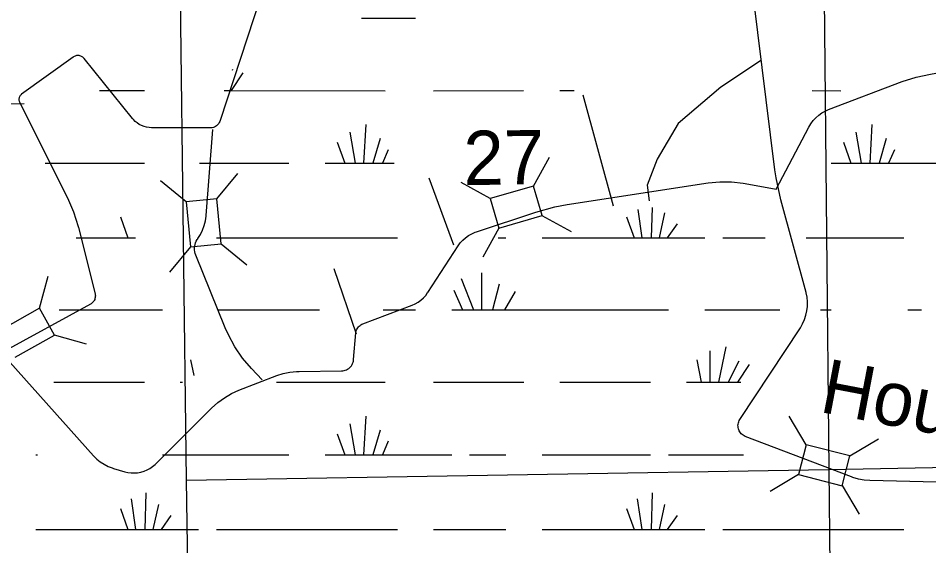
# Model space of a CAD drawing. Extents: x 2480962 to 2688785, y 277103 to 599240.
# Drawn here: x 2562534 to 2570092, y 565837 to 570215 of the extents above; entities that cross this region are included whole.
import ezdxf

# ---------------------------------------------------------------- set-up
doc = ezdxf.new("R2010")
doc.units = 0
for name, color, linetype in [('Section Lines', 7, 'Continuous'), ('Section Numbers', 7, 'Continuous'), ('Swamps', 7, 'Continuous'), ('Uninventoried Roads and Features', 7, 'Continuous')]:
    doc.layers.add(name, color=color, linetype=linetype)

msp = doc.modelspace()

# ---------------------------------------------------------------- linework, layer by layer
at = {"layer": 'Section Lines'}
for p, q in [((2569211.266, 571749.459), (2569261.008, 566470.808)), ((2563931.26, 566383.051), (2563866.349, 571643.101)), ((2569260.843, 566470.805), (2574549.897, 566573.122)), ((2563931.26, 566383.051), (2569260.843, 566470.805)), ((2569261.008, 566470.808), (2569322.335, 561194.589)), ((2564000.886, 561103.124), (2563931.26, 566383.051))]:
    msp.add_line(p, q, dxfattribs=at)
at = {"layer": 'Swamps'}
for points in [[(2565382.026, 570215.367), (2565831.276, 570215.374)], [(2564398.536, 569762.595), (2564302.04, 569614.153)], [(2564313.286, 569788.594), (2564309.536, 569781.156)], [(2563207.289, 569614.136), (2563582.039, 569614.142)], [(2564242.79, 569614.152), (2564302.04, 569614.153)], [(2564302.04, 569614.153), (2565578.79, 569614.112)], [(2565979.79, 569614.118), (2566729.29, 569614.13)], [(2567030.04, 569614.135), (2567148.79, 569614.137)], [(2569123.291, 569614.169), (2569360.791, 569614.11)], [(2565419.296, 569332.042), (2565400.804, 569012.851)], [(2569620.547, 569332.048), (2569602.055, 569012.855)], [(2565285.548, 569268.977), (2565330.304, 569012.85)], [(2565538.049, 569216.981), (2565478.554, 569012.852)], [(2569487.049, 569268.982), (2569531.555, 569012.854)], [(2569739.3, 569216.985), (2569680.055, 569012.856)], [(2565181.8, 569187.35), (2565244.804, 569012.91)], [(2569383.051, 569187.292), (2569446.055, 569012.853)], [(2565604.801, 569124.231), (2565556.554, 569012.853)], [(2569806.052, 569124.235), (2569757.805, 569012.858)], [(2562758.303, 569012.87), (2563582.053, 569012.884)], [(2564038.553, 569012.891), (2564780.803, 569012.903)], [(2565081.554, 569012.908), (2565244.804, 569012.91)], [(2565244.804, 569012.91), (2565330.304, 569012.85)], [(2565330.304, 569012.85), (2565400.804, 569012.851)], [(2565400.804, 569012.851), (2565478.554, 569012.852)], [(2565478.554, 569012.852), (2565556.554, 569012.853)], [(2565556.554, 569012.853), (2565653.66, 569012.855)], [(2569282.805, 569012.85), (2569446.055, 569012.853)], [(2569446.055, 569012.853), (2569531.555, 569012.854)], [(2569531.555, 569012.854), (2569602.055, 569012.855)], [(2569602.055, 569012.855), (2569680.055, 569012.856)], [(2569680.055, 569012.856), (2569757.805, 569012.858)], [(2569757.805, 569012.858), (2570333.305, 569012.867)], [(2567675.813, 568626.882), (2567709.318, 568393.066)], [(2567794.563, 568645.446), (2567787.068, 568393.067)], [(2567898.564, 568600.885), (2567854.068, 568393.068)], [(2563381.813, 568567.499), (2563444.817, 568393.061)], [(2567583.064, 568567.505), (2567646.068, 568393.065)], [(2568002.316, 568508.135), (2567920.818, 568393.07)], [(2563014.317, 568393.054), (2563444.817, 568393.061)], [(2563444.817, 568393.061), (2563507.817, 568393.062)], [(2564179.567, 568393.073), (2565682.818, 568393.034)], [(2566517.818, 568393.047), (2566581.068, 568393.048)], [(2566881.568, 568393.053), (2567646.068, 568393.065)], [(2567646.068, 568393.065), (2567709.318, 568393.066)], [(2567709.318, 568393.066), (2567787.068, 568393.067)], [(2567787.068, 568393.067), (2567854.068, 568393.068)], [(2567854.068, 568393.068), (2567920.818, 568393.07)], [(2567920.818, 568393.07), (2568232.569, 568393.075)], [(2568381.069, 568393.077), (2568733.569, 568393.083)], [(2569075.069, 568393.088), (2569884.069, 568393.039)], [(2566380.575, 568103.541), (2566380.582, 567795.537)], [(2566209.826, 568055.351), (2566313.832, 567795.536)], [(2566525.327, 568007.042), (2566469.582, 567795.538)], [(2566150.328, 567958.848), (2566220.832, 567795.534)], [(2566658.828, 567947.668), (2566569.832, 567795.54)], [(2562873.331, 567795.544), (2563730.581, 567795.495)], [(2564194.581, 567795.502), (2565033.331, 567795.515)], [(2565564.082, 567795.524), (2565831.332, 567795.528)], [(2566131.832, 567795.533), (2566220.832, 567795.534)], [(2566220.832, 567795.534), (2566313.832, 567795.536)], [(2566313.832, 567795.536), (2566380.582, 567795.537)], [(2566380.582, 567795.537), (2566469.582, 567795.538)], [(2566469.582, 567795.538), (2566569.832, 567795.54)], [(2566569.832, 567795.54), (2567931.832, 567795.499)], [(2568232.582, 567795.504), (2568856.082, 567795.514)], [(2569193.833, 567795.519), (2569282.833, 567795.521)], [(2569917.583, 567795.531), (2570032.583, 567795.533)], [(2568407.089, 567487.44), (2568347.596, 567194.248)], [(2568273.34, 567454.062), (2568273.346, 567194.247)], [(2563964.341, 567379.806), (2563990.344, 567249.929)], [(2568165.842, 567379.809), (2568202.846, 567194.245)], [(2568514.592, 567368.69), (2568425.596, 567194.249)], [(2568600.093, 567342.691), (2568503.596, 567194.25)], [(2562828.594, 567194.285), (2563582.095, 567194.234)], [(2563879.095, 567194.239), (2563897.595, 567194.239)], [(2564677.095, 567194.252), (2565578.845, 567194.266)], [(2565979.595, 567194.272), (2566729.346, 567194.284)], [(2567030.096, 567194.289), (2567783.346, 567194.239)], [(2568080.346, 567194.243), (2568202.846, 567194.245)], [(2568202.846, 567194.245), (2568273.346, 567194.247)], [(2568273.346, 567194.247), (2568347.596, 567194.248)], [(2568347.596, 567194.248), (2568425.596, 567194.249)], [(2568425.596, 567194.249), (2568503.596, 567194.25)], [(2568503.596, 567194.25), (2568533.096, 567194.251)], [(2565419.352, 566912.198), (2565400.609, 566593.005)], [(2565285.603, 566849.07), (2565330.109, 566593.004)], [(2565538.104, 566797.135), (2565478.609, 566593.006)], [(2565181.855, 566767.442), (2565244.859, 566593.002)], [(2565604.856, 566704.323), (2565556.609, 566593.007)], [(2562680.358, 566593.025), (2562695.108, 566593.025)], [(2563730.608, 566592.979), (2564780.859, 566592.995)], [(2565081.609, 566593), (2565244.859, 566593.002)], [(2565244.859, 566593.002), (2565330.109, 566593.004)], [(2565330.109, 566593.004), (2565400.609, 566593.005)], [(2565400.609, 566593.005), (2565478.609, 566593.006)], [(2565478.609, 566593.006), (2565556.609, 566593.007)], [(2565556.609, 566593.007), (2566131.859, 566593.016)], [(2566280.359, 566593.019), (2566580.859, 566593.023)], [(2566881.609, 566593.028), (2567783.36, 566592.98)], [(2567931.86, 566592.983), (2568555.36, 566592.993)], [(2563593.366, 566277.535), (2563585.873, 565973.218)], [(2567794.617, 566277.538), (2567787.124, 565973.159)], [(2563470.867, 566225.595), (2563507.872, 565973.217)], [(2563697.118, 566181.036), (2563652.623, 565973.219)], [(2567672.118, 566225.599), (2567709.124, 565973.158)], [(2567898.619, 566181.039), (2567853.874, 565973.16)], [(2563381.618, 566147.655), (2563444.872, 565973.216)], [(2567583.12, 566147.596), (2567646.124, 565973.157)], [(2563801.12, 566088.223), (2563719.373, 565973.158)], [(2568002.371, 566088.227), (2567920.874, 565973.161)], [(2562680.372, 565973.204), (2563444.872, 565973.216)], [(2563444.872, 565973.216), (2563507.872, 565973.217)], [(2563507.872, 565973.217), (2563585.873, 565973.218)], [(2563585.873, 565973.218), (2563652.623, 565973.219)], [(2563652.623, 565973.219), (2563719.373, 565973.158)], [(2563719.373, 565973.158), (2564031.123, 565973.163)], [(2564179.623, 565973.165), (2565682.873, 565973.189)], [(2565979.623, 565973.194), (2566580.874, 565973.203)], [(2566881.624, 565973.208), (2567646.124, 565973.157)], [(2567646.124, 565973.157), (2567709.124, 565973.158)], [(2567709.124, 565973.158), (2567787.124, 565973.159)], [(2567787.124, 565973.159), (2567853.874, 565973.16)], [(2567853.874, 565973.16), (2567920.874, 565973.161)], [(2567920.874, 565973.161), (2568232.624, 565973.166)], [(2568381.124, 565973.168), (2569884.125, 565973.192)]]:
    msp.add_lwpolyline(points, dxfattribs=at)
at = {"layer": 'Uninventoried Roads and Features'}
for p, q in [((2568814.729, 568955.804), (2568575.9, 570882.132)), ((2564568.899, 570466.103), (2564210.429, 569365.472)), ((2562990.413, 569893.177), (2562561.352, 569584.176)), ((2563483.068, 569382.53), (2563080.516, 569881.059)), ((2569259.619, 569456.674), (2569871.133, 569689.879)), ((2567219.625, 569578.211), (2567472.248, 568658.218)), ((2562583.68, 569505.49), (2561029.955, 569482.924)), ((2562545.13, 569518.327), (2562942.023, 568724.44)), ((2564126.34, 569304.673), (2563641.232, 569306.573)), ((2564093.979, 568579.382), (2564147.953, 569291.393)), ((2568825.605, 568796.992), (2569096.018, 569311.544)), ((2566812.044, 568822.881), (2566944.863, 569063.63)), ((2564181.79, 568715.496), (2564356.576, 568927.746)), ((2563926.981, 568690.831), (2563714.73, 568865.618)), ((2565943.269, 568891.543), (2566147.876, 568333.443)), ((2566451.778, 568718.795), (2566211.03, 568851.615)), ((2566812.044, 568822.882), (2566451.778, 568718.796)), ((2566883.1, 568576.94), (2566812.044, 568822.882)), ((2567091.724, 568670.424), (2568260.194, 568848.551)), ((2568566.885, 568844.119), (2568825.605, 568796.992)), ((2564181.79, 568715.496), (2563926.981, 568690.832)), ((2563926.981, 568690.832), (2563963.11, 568317.576)), ((2564217.919, 568342.24), (2564181.79, 568715.496)), ((2566451.778, 568718.796), (2566522.834, 568472.854)), ((2569072.775, 567940.413), (2568863.322, 568709.316)), ((2566338.434, 568443.625), (2566829.107, 568607.138)), ((2566522.834, 568472.854), (2566883.1, 568576.94)), ((2566881.438, 568577.857), (2567122.186, 568445.038)), ((2563033.393, 568478.041), (2563171.803, 567928.221)), ((2566522.834, 568472.854), (2566390.015, 568232.106)), ((2564023.418, 568385.173), (2564025.179, 568387.674)), ((2563964.317, 568319.041), (2563789.53, 568106.791)), ((2563963.11, 568317.576), (2564217.919, 568342.24)), ((2564217.919, 568342.24), (2564430.17, 568167.454)), ((2565932.736, 567938.522), (2566185.41, 568325.581)), ((2564252.102, 567647.1), (2564007.828, 568248.97)), ((2562709.626, 567809.285), (2562783.432, 568074.15)), ((2565153.067, 568138.619), (2565339.788, 567597.367)), ((2563134.617, 567842.908), (2562396.062, 567437.46)), ((2562709.625, 567809.285), (2562383.014, 567625.03)), ((2562835.41, 567586.318), (2562709.625, 567809.285)), ((2565393.179, 567678.966), (2565803.228, 567834.359)), ((2568523.748, 566885.03), (2569025.962, 567647.217)), ((2562508.799, 567402.063), (2562835.41, 567586.318)), ((2562833.582, 567586.828), (2563098.447, 567513.021)), ((2565317.925, 567381.889), (2565336.349, 567603.545)), ((2562396.062, 567437.46), (2563160.008, 566583.823)), ((2564365.387, 567127.698), (2564681.751, 567249.646)), ((2564560.101, 567213.874), (2564470.586, 567308.139)), ((2564865.036, 567284.761), (2565217.555, 567288.522)), ((2563674.958, 566517.409), (2564138.778, 566980.446)), ((2569073.444, 566675.88), (2568932.914, 566912.211)), ((2569450.576, 566408.893), (2568568.838, 566745.188)), ((2569436.886, 566583.491), (2569673.216, 566724.021)), ((2569073.444, 566675.881), (2569010.372, 566427.771)), ((2569436.886, 566583.491), (2569073.444, 566675.881)), ((2569373.814, 566335.381), (2569436.886, 566583.491)), ((2563324.156, 566479.886), (2563417.6, 566452.188)), ((2569010.373, 566427.771), (2568774.042, 566287.241)), ((2569010.372, 566427.771), (2569373.814, 566335.381)), ((2569372.844, 566337.013), (2569513.374, 566100.682)), ((2571299.783, 566338.532), (2569603.317, 566378.872))]:
    msp.add_line(p, q, dxfattribs=at)
for points in [[(2563080.516, 569881.059), (2563075.891, 569886.21), (2563070.753, 569890.849), (2563065.158, 569894.926), (2563059.168, 569898.395), (2563052.848, 569901.22), (2563046.267, 569903.368), (2563039.498, 569904.817), (2563032.615, 569905.55), (2563025.692, 569905.56), (2563018.807, 569904.845), (2563012.033, 569903.415), (2563005.447, 569901.286), (2562999.119, 569898.479), (2562993.119, 569895.026), (2562990.413, 569893.177)], [(2568693.81, 569861.196), (2568367.041, 569642.423), (2568011.992, 569341.603), (2567838.114, 569044.412), (2567754.232, 568829.229), (2567771.785, 568700.269)], [(2569871.133, 569689.879), (2569986.565, 569727.106), (2570105.257, 569752.064), (2570151.308, 569758.311)], [(2562561.352, 569584.176), (2562557.082, 569580.748), (2562553.193, 569576.892), (2562549.729, 569572.65), (2562546.727, 569568.07), (2562544.221, 569563.201), (2562542.238, 569558.097), (2562540.798, 569552.813), (2562539.919, 569547.408), (2562539.609, 569541.941), (2562539.873, 569536.471), (2562540.707, 569531.059), (2562542.102, 569525.763), (2562544.043, 569520.643), (2562545.13, 569518.327)], [(2569096.018, 569311.544), (2569112.56, 569339.379), (2569131.921, 569365.331), (2569153.89, 569389.119), (2569178.223, 569410.48), (2569204.657, 569429.18), (2569232.901, 569445.014), (2569259.619, 569456.674)], [(2563641.232, 569306.573), (2563619.878, 569307.776), (2563598.769, 569311.205), (2563578.133, 569316.821), (2563558.197, 569324.563), (2563539.18, 569334.347), (2563521.29, 569346.065), (2563504.722, 569359.59), (2563489.659, 569374.771), (2563483.068, 569382.53)], [(2564210.429, 569365.472), (2564207.119, 569356.868), (2564202.929, 569348.657), (2564197.902, 569340.929), (2564192.095, 569333.768), (2564185.572, 569327.254), (2564178.403, 569321.457), (2564170.668, 569316.442), (2564162.45, 569312.262), (2564153.842, 569308.965), (2564144.936, 569306.585), (2564135.829, 569305.149), (2564126.622, 569304.673), (2564126.34, 569304.673)], [(2568863.322, 568709.316), (2568824.2, 568889.688), (2568814.729, 568955.804)], [(2568260.194, 568848.551), (2568357.026, 568858.161), (2568454.33, 568857.596), (2568551.043, 568846.863), (2568566.885, 568844.119)], [(2562942.023, 568724.44), (2562992.797, 568608.011), (2563031.124, 568486.914), (2563033.393, 568478.041)], [(2566829.107, 568607.138), (2566989.269, 568651.345), (2567091.724, 568670.424)], [(2564025.179, 568387.674), (2564046.529, 568421.645), (2564064.212, 568457.661), (2564078.033, 568495.328), (2564087.841, 568534.233), (2564093.528, 568573.951), (2564093.979, 568579.382)], [(2564007.828, 568248.97), (2564002.928, 568263.125), (2563999.536, 568277.715), (2563997.687, 568292.58), (2563997.402, 568307.556), (2563998.684, 568322.479), (2564001.519, 568337.187), (2564005.875, 568351.519), (2564011.706, 568365.316), (2564018.948, 568378.428), (2564023.418, 568385.173)], [(2566185.41, 568325.581), (2566203.532, 568350.4), (2566224.149, 568373.188), (2566247.036, 568393.696), (2566271.941, 568411.701), (2566298.591, 568427.002), (2566326.695, 568439.434), (2566338.434, 568443.625)], [(2563171.803, 567928.221), (2563173.341, 567920.402), (2563174.053, 567912.466), (2563173.932, 567904.499), (2563172.98, 567896.588), (2563171.205, 567888.82), (2563168.628, 567881.281), (2563165.277, 567874.052), (2563161.188, 567867.213), (2563156.407, 567860.838), (2563150.986, 567854.998), (2563144.986, 567849.758), (2563138.469, 567845.173), (2563134.617, 567842.908)], [(2565803.228, 567834.359), (2565828.916, 567845.666), (2565853.282, 567859.594), (2565876.059, 567875.994), (2565896.996, 567894.685), (2565915.866, 567915.462), (2565932.46, 567938.099), (2565932.736, 567938.522)], [(2569025.962, 567647.217), (2569045.052, 567679.78), (2569060.633, 567714.159), (2569072.537, 567749.98), (2569080.63, 567786.849), (2569084.826, 567824.361), (2569085.077, 567862.107), (2569081.381, 567899.671), (2569073.779, 567936.645), (2569072.775, 567940.413)], [(2564470.586, 567308.139), (2564396.83, 567394.438), (2564332.499, 567487.973), (2564278.297, 567587.721), (2564252.102, 567647.1)], [(2565336.349, 567603.545), (2565337.599, 567612.723), (2565339.8, 567621.72), (2565342.93, 567630.438), (2565346.955, 567638.781), (2565351.83, 567646.657), (2565357.501, 567653.982), (2565363.907, 567660.673), (2565370.976, 567666.658), (2565378.632, 567671.87), (2565386.792, 567676.254), (2565393.179, 567678.966)], [(2565217.555, 567288.522), (2565228.19, 567289.194), (2565238.697, 567290.973), (2565248.96, 567293.84), (2565258.868, 567297.765), (2565268.31, 567302.704), (2565277.185, 567308.603), (2565285.394, 567315.397), (2565292.848, 567323.012), (2565299.466, 567331.365), (2565305.174, 567340.364), (2565309.91, 567349.91), (2565313.622, 567359.899), (2565316.27, 567370.221), (2565317.825, 567380.763), (2565317.925, 567381.889)], [(2564681.751, 567249.646), (2564734.007, 567266.706), (2564787.761, 567278.211), (2564842.423, 567284.032), (2564865.036, 567284.761)], [(2564138.778, 566980.446), (2564189.64, 567026.165), (2564245.002, 567066.316), (2564304.258, 567100.461), (2564365.387, 567127.698)], [(2568568.838, 566745.188), (2568559.821, 566749.179), (2568551.272, 566754.091), (2568543.283, 566759.869), (2568535.942, 566766.451), (2568529.329, 566773.764), (2568523.516, 566781.728), (2568518.567, 566790.256), (2568514.538, 566799.255), (2568511.471, 566808.626), (2568509.4, 566818.265), (2568508.349, 566828.069), (2568508.327, 566837.929), (2568509.336, 566847.736), (2568511.366, 566857.386), (2568514.393, 566866.77), (2568518.383, 566875.785), (2568523.294, 566884.335), (2568523.748, 566885.03)], [(2563160.008, 566583.823), (2563186.283, 566557.389), (2563215.178, 566533.845), (2563246.375, 566513.451), (2563279.532, 566496.429), (2563314.288, 566482.967), (2563324.156, 566479.886)], [(2563417.6, 566452.188), (2563444.039, 566445.835), (2563470.997, 566442.281), (2563498.179, 566441.565), (2563525.288, 566443.693), (2563552.025, 566448.644), (2563578.098, 566456.362), (2563603.221, 566466.764), (2563627.119, 566479.734), (2563649.532, 566495.132), (2563670.211, 566512.789), (2563674.958, 566517.409)], [(2569603.317, 566378.872), (2569555.385, 566382.528), (2569508.098, 566391.175), (2569461.974, 566404.717), (2569450.576, 566408.893)]]:
    msp.add_lwpolyline(points, dxfattribs=at)

# ---------------------------------------------------------------- texts
at = {"layer": 'Section Numbers'}
msp.add_text('27', height=450, rotation=0.8221056, dxfattribs=at).set_placement((2566232.815, 568829.575))
at = {"layer": 'Uninventoried Roads and Features'}
msp.add_text('Hound', height=450, rotation=349.1899944, dxfattribs=at).set_placement((2569173.983, 566950.178))

doc.saveas('drawing.dxf')
